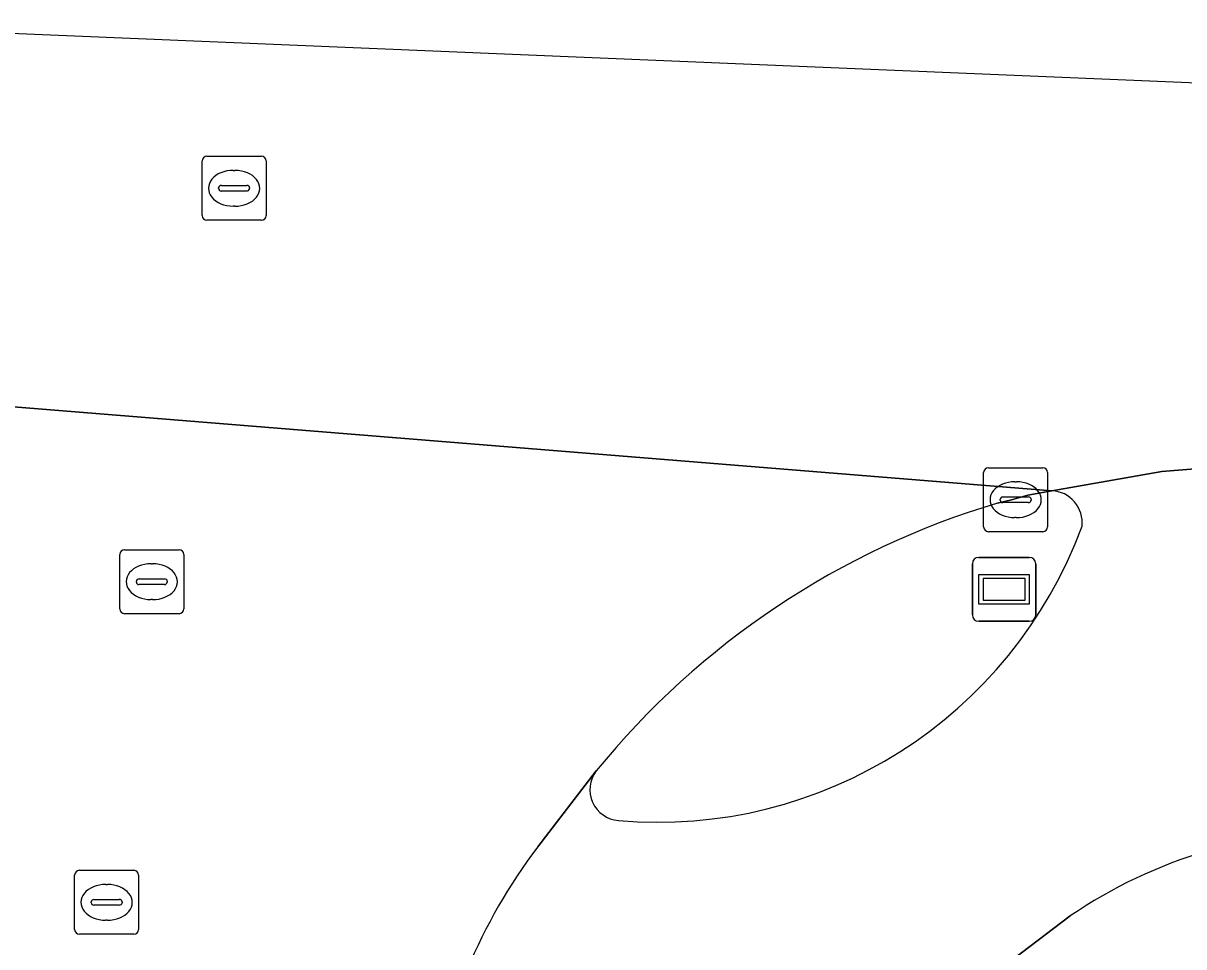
# Model space of a CAD drawing. Extents: x 161692 to 162379, y 380760 to 381678.
# Drawn here: x 161842.52 to 161860.67, y 381632.28 to 381646.72 of the extents above; entities that cross this region are included whole.
import ezdxf

# ---------------------------------------------------------------- set-up
doc = ezdxf.new("R2010")
doc.units = 0
for name, color, linetype in [('IMGEO_Fietspad_open', 7, 'Continuous'), ('IMGEO_Kolk', 7, 'Continuous'), ('IMGEO_Rijbaan_regionaal_gesloten', 7, 'Continuous'), ('IMGEO_Rioolput', 7, 'Continuous'), ('IMGEO_Verkeerseiland_open', 7, 'Continuous'), ('IMGEO_Voetpad_open', 7, 'Continuous'), ('IMGEO_Wegwijzer', 7, 'Continuous')]:
    doc.layers.add(name, color=color, linetype=linetype)

msp = doc.modelspace()

# ---------------------------------------------------------------- linework, layer by layer
at = {"layer": 'IMGEO_Fietspad_open'}
for points in [[(161862.013, 381639.846), (161860.323, 381639.712), (161858.604, 381639.412)], [(161851.479, 381635.031), (161850.564, 381633.845)], [(161854.082, 381629.11), (161858.891, 381632.764)]]:
    msp.add_lwpolyline(points, dxfattribs=at)
for centre, radius, start, end in [((161858.575, 381638.909), 0.504, 354.2027, 86.6583), ((161852.436, 381641.305), 7.077, 265.0546, 339.7681), ((161851.864, 381634.738), 0.484, 142.6716, 265.5134), ((161863.273, 381626.306), 7.804, 89.3119, 124.1617), ((161857.557, 381628.553), 8.77, 142.8849, 157.3812)]:
    msp.add_arc(centre, radius, start, end, dxfattribs=at)
at = {"layer": 'IMGEO_Kolk'}
for p, q in [((161857.537, 381638.845), (161857.537, 381639.697)), ((161857.612, 381639.771), (161858.464, 381639.771)), ((161858.538, 381639.697), (161858.538, 381638.845)), ((161858.025, 381639.551), (161858.05, 381639.551)), ((161857.796, 381639.265), (161857.796, 381639.277)), ((161857.839, 381639.314), (161858.237, 381639.314)), ((161858.28, 381639.277), (161858.28, 381639.265)), ((161858.234, 381639.228), (161857.836, 381639.228)), ((161858.048, 381638.991), (161858.023, 381638.991)), ((161858.464, 381638.771), (161857.612, 381638.771))]:
    msp.add_line(p, q, dxfattribs=at)
for points in [[(161857.537, 381638.845), (161857.537, 381639.697)], [(161857.612, 381639.771), (161858.464, 381639.771)], [(161858.538, 381639.697), (161858.538, 381638.845)], [(161858.464, 381638.771), (161857.612, 381638.771)]]:
    msp.add_lwpolyline(points, dxfattribs=at)
for centre, radius, start, end in [((161857.614, 381639.695), 0.0765, 91.552, 178.448), ((161857.614, 381639.695), 0.0765, 91.552, 178.448), ((161858.462, 381639.695), 0.0765, 1.552, 88.448), ((161858.462, 381639.695), 0.0765, 1.552, 88.448), ((161857.836, 381639.274), 0.0403, 85.8775, 175.7526), ((161857.833, 381639.264), 0.0366, 178.938, 274.7102), ((161858.237, 381639.271), 0.043, 264.8664, 352.4533), ((161858.241, 381639.276), 0.0386, 1.7309, 96.639), ((161857.614, 381638.847), 0.0765, 181.552, 268.448), ((161857.614, 381638.847), 0.0765, 181.552, 268.448), ((161858.462, 381638.847), 0.0765, 271.552, 358.448), ((161858.462, 381638.847), 0.0765, 271.552, 358.448)]:
    msp.add_arc(centre, radius, start, end, dxfattribs=at)
for centre, major_axis, ratio, start_param, end_param in [((161858.024, 381639.271), (-0.387, 0.002), 0.722429, 4.712389, 7.853982), ((161858.049, 381639.271), (-0.39, 0.002), 0.717154, 1.570796, 4.712389)]:
    msp.add_ellipse(centre, major_axis=major_axis, ratio=ratio, start_param=start_param, end_param=end_param, dxfattribs=at)
at = {"layer": 'IMGEO_Rijbaan_regionaal_gesloten'}
for points in [[(161838.457, 381646.72), (161837.589, 381641.111), (161858.604, 381639.412), (161860.323, 381639.712), (161862.013, 381639.846), (161862.178, 381639.859), (161862.291, 381639.868), (161866.927, 381639.986), (161867.242, 381640), (161867.859, 381643.264), (161868.307, 381645.629), (161862.001, 381645.738), (161838.457, 381646.72)], [(161857.754, 381639.216), (161857.973, 381639.269), (161858.227, 381639.342), (161858.604, 381639.412), (161837.589, 381641.111), (161835.772, 381629.362)], [(161850.564, 381633.845), (161851.479, 381635.031)]]:
    msp.add_lwpolyline(points, dxfattribs=at)
for centre, radius, start, end in [((161861.404, 381626.947), 12.801, 106.5659, 140.8353), ((161857.557, 381628.553), 8.77, 142.8849, 157.3812)]:
    msp.add_arc(centre, radius, start, end, dxfattribs=at)
at = {"layer": 'IMGEO_Rioolput'}
for p, q in [((161845.315, 381643.714), (161845.315, 381644.566)), ((161845.39, 381644.64), (161846.242, 381644.64)), ((161846.316, 381644.566), (161846.316, 381643.714)), ((161845.803, 381644.42), (161845.828, 381644.42)), ((161845.574, 381644.134), (161845.574, 381644.146)), ((161845.617, 381644.183), (161846.015, 381644.183)), ((161846.058, 381644.146), (161846.058, 381644.134)), ((161846.012, 381644.097), (161845.614, 381644.097)), ((161845.826, 381643.86), (161845.801, 381643.86)), ((161846.242, 381643.64), (161845.39, 381643.64)), ((161844.028, 381637.563), (161844.028, 381638.415)), ((161844.103, 381638.489), (161844.955, 381638.489)), ((161845.029, 381638.415), (161845.029, 381637.563)), ((161844.516, 381638.269), (161844.541, 381638.269)), ((161844.287, 381637.983), (161844.287, 381637.995)), ((161844.33, 381638.032), (161844.728, 381638.032)), ((161844.771, 381637.995), (161844.771, 381637.983)), ((161844.725, 381637.946), (161844.327, 381637.946)), ((161844.539, 381637.709), (161844.514, 381637.709)), ((161844.955, 381637.489), (161844.103, 381637.489)), ((161843.396, 381633.477), (161844.248, 381633.477)), ((161843.321, 381632.551), (161843.321, 381633.403)), ((161843.809, 381633.257), (161843.834, 381633.257)), ((161844.322, 381633.403), (161844.322, 381632.551)), ((161843.58, 381632.971), (161843.58, 381632.983)), ((161844.018, 381632.934), (161843.62, 381632.934)), ((161843.623, 381633.02), (161844.021, 381633.02)), ((161844.064, 381632.983), (161844.064, 381632.971)), ((161843.832, 381632.697), (161843.807, 381632.697)), ((161844.248, 381632.477), (161843.396, 381632.477))]:
    msp.add_line(p, q, dxfattribs=at)
for points in [[(161845.315, 381643.714), (161845.315, 381644.566)], [(161845.39, 381644.64), (161846.242, 381644.64)], [(161846.316, 381644.566), (161846.316, 381643.714)], [(161846.242, 381643.64), (161845.39, 381643.64)], [(161844.028, 381637.563), (161844.028, 381638.415)], [(161844.103, 381638.489), (161844.955, 381638.489)], [(161845.029, 381638.415), (161845.029, 381637.563)], [(161844.955, 381637.489), (161844.103, 381637.489)], [(161843.396, 381633.477), (161844.248, 381633.477)], [(161843.321, 381632.551), (161843.321, 381633.403)], [(161844.322, 381633.403), (161844.322, 381632.551)], [(161844.248, 381632.477), (161843.396, 381632.477)]]:
    msp.add_lwpolyline(points, dxfattribs=at)
for centre, radius, start, end in [((161845.392, 381644.564), 0.0765, 91.552, 178.448), ((161845.392, 381644.564), 0.0765, 91.552, 178.448), ((161846.24, 381644.564), 0.0765, 1.552, 88.448), ((161846.24, 381644.564), 0.0765, 1.552, 88.448), ((161845.614, 381644.143), 0.0403, 85.8775, 175.7526), ((161846.019, 381644.145), 0.0386, 1.7309, 96.639), ((161845.611, 381644.133), 0.0366, 178.938, 274.7102), ((161846.015, 381644.14), 0.043, 264.8664, 352.4533), ((161845.392, 381643.716), 0.0765, 181.552, 268.448), ((161845.392, 381643.716), 0.0765, 181.552, 268.448), ((161846.24, 381643.716), 0.0765, 271.552, 358.448), ((161846.24, 381643.716), 0.0765, 271.552, 358.448), ((161844.105, 381638.413), 0.0765, 91.552, 178.448), ((161844.105, 381638.413), 0.0765, 91.552, 178.448), ((161844.953, 381638.413), 0.0765, 1.552, 88.448), ((161844.953, 381638.413), 0.0765, 1.552, 88.448), ((161844.327, 381637.992), 0.0403, 85.8775, 175.7526), ((161844.324, 381637.982), 0.0366, 178.938, 274.7102), ((161844.728, 381637.989), 0.043, 264.8664, 352.4533), ((161844.732, 381637.994), 0.0386, 1.7309, 96.639), ((161844.105, 381637.565), 0.0765, 181.552, 268.448), ((161844.105, 381637.565), 0.0765, 181.552, 268.448), ((161844.953, 381637.565), 0.0765, 271.552, 358.448), ((161844.953, 381637.565), 0.0765, 271.552, 358.448), ((161843.398, 381633.401), 0.0765, 91.552, 178.448), ((161843.398, 381633.401), 0.0765, 91.552, 178.448), ((161844.246, 381633.401), 0.0765, 1.552, 88.448), ((161844.246, 381633.401), 0.0765, 1.552, 88.448), ((161843.62, 381632.98), 0.0403, 85.8775, 175.7526), ((161843.617, 381632.97), 0.0366, 178.938, 274.7102), ((161844.021, 381632.977), 0.043, 264.8664, 352.4533), ((161844.025, 381632.982), 0.0386, 1.7309, 96.639), ((161843.398, 381632.553), 0.0765, 181.552, 268.448), ((161843.398, 381632.553), 0.0765, 181.552, 268.448), ((161844.246, 381632.553), 0.0765, 271.552, 358.448), ((161844.246, 381632.553), 0.0765, 271.552, 358.448)]:
    msp.add_arc(centre, radius, start, end, dxfattribs=at)
for centre, major_axis, ratio, start_param, end_param in [((161845.802, 381644.14), (-0.387, 0.002), 0.722429, 4.712389, 7.853982), ((161845.827, 381644.14), (-0.39, 0.002), 0.717154, 1.570796, 4.712389), ((161844.515, 381637.989), (-0.387, 0.002), 0.722429, 4.712389, 7.853982), ((161844.54, 381637.989), (-0.39, 0.002), 0.717154, 1.570796, 4.712389), ((161843.808, 381632.977), (-0.387, 0.002), 0.722429, 4.712389, 7.853982), ((161843.833, 381632.977), (-0.39, 0.002), 0.717154, 1.570796, 4.712389)]:
    msp.add_ellipse(centre, major_axis=major_axis, ratio=ratio, start_param=start_param, end_param=end_param, dxfattribs=at)
at = {"layer": 'IMGEO_Verkeerseiland_open'}
msp.add_lwpolyline([(161858.604, 381639.412), (161858.227, 381639.342), (161857.973, 381639.269), (161857.754, 381639.216)], dxfattribs=at)
for centre, radius, start, end in [((161858.575, 381638.909), 0.504, 354.2027, 86.6583), ((161861.404, 381626.947), 12.801, 106.5659, 140.8353), ((161852.436, 381641.305), 7.077, 265.0546, 339.7681), ((161851.864, 381634.738), 0.484, 142.6716, 265.5134)]:
    msp.add_arc(centre, radius, start, end, dxfattribs=at)
at = {"layer": 'IMGEO_Voetpad_open'}
msp.add_lwpolyline([(161858.891, 381632.764), (161854.082, 381629.11)], dxfattribs=at)
msp.add_arc((161863.273, 381626.306), 7.804, 89.3119, 124.1617, dxfattribs=at)
at = {"layer": 'IMGEO_Wegwijzer'}
for p, q in [((161857.462, 381638.37), (161858.252, 381638.37)), ((161858.252, 381638.37), (161857.462, 381638.37)), ((161857.362, 381637.47), (161857.362, 381638.27)), ((161857.362, 381638.27), (161857.362, 381637.47)), ((161858.352, 381638.27), (161858.352, 381637.47)), ((161858.352, 381637.47), (161858.352, 381638.27)), ((161858.252, 381637.37), (161857.462, 381637.37)), ((161857.462, 381637.37), (161858.252, 381637.37))]:
    msp.add_line(p, q, dxfattribs=at)
for points in [[(161857.463, 381638.102), (161858.251, 381638.102), (161858.251, 381637.638), (161857.463, 381637.638), (161857.463, 381638.102)], [(161857.528, 381638.037), (161857.528, 381637.703), (161858.186, 381637.703), (161858.186, 381638.037), (161857.528, 381638.037)]]:
    msp.add_lwpolyline(points, dxfattribs=at)
for centre, start, end in [((161857.462, 381638.27), 90, 180), ((161857.462, 381638.27), 90, 180), ((161858.252, 381638.27), 0, 90), ((161858.252, 381638.27), 360, 90), ((161857.462, 381637.47), 180, 270), ((161857.462, 381637.47), 180, 270), ((161858.252, 381637.47), 270, 0), ((161858.252, 381637.47), 270, 0)]:
    msp.add_arc(centre, 0.1, start, end, dxfattribs=at)

doc.saveas('drawing.dxf')
